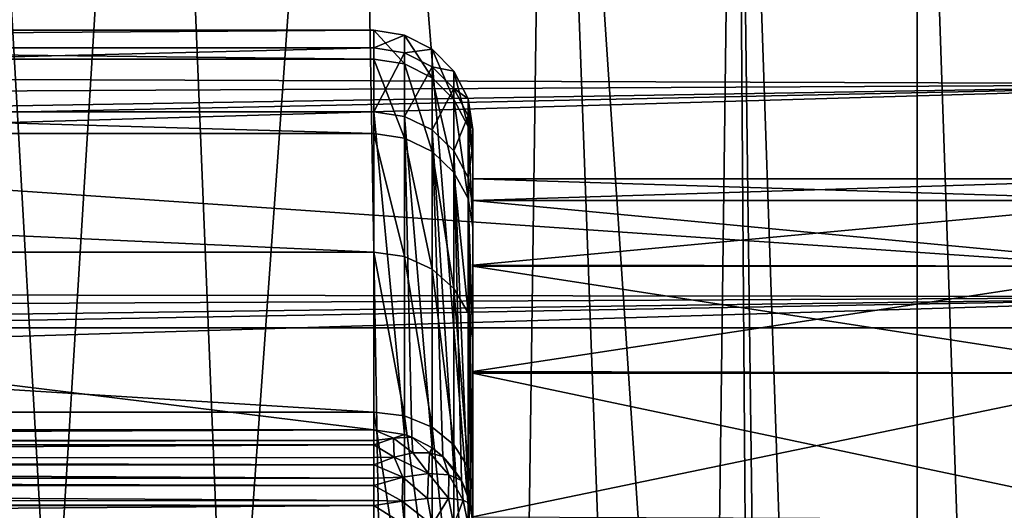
# Model space of a CAD drawing. Header units: millimetres. Extents: x -182 to 217, y -96 to 236.
# Tile 255 of 458: x 6.93 to 16.86, y 14.66 to 19.6. Entities that reach past the tile are written whole.
import ezdxf

# ---------------------------------------------------------------- set-up
doc = ezdxf.new("R2010")
doc.units = ezdxf.units.MM
doc.header["$LTSCALE"] = 52.148148
for name, color, linetype in [('1', 7, 'CONTINUOUS'), ('104', 7, 'CONTINUOUS'), ('113', 7, 'CONTINUOUS'), ('114', 7, 'CONTINUOUS'), ('115', 7, 'CONTINUOUS'), ('2', 7, 'CONTINUOUS'), ('226', 7, 'CONTINUOUS'), ('34', 7, 'CONTINUOUS'), ('550', 7, 'CONTINUOUS'), ('575', 7, 'CONTINUOUS'), ('576', 7, 'CONTINUOUS'), ('590', 7, 'CONTINUOUS'), ('595', 7, 'CONTINUOUS'), ('610', 7, 'CONTINUOUS')]:
    doc.layers.add(name, color=color, linetype=linetype)

msp = doc.modelspace()

# ---------------------------------------------------------------- linework, layer by layer
at = {"layer": '1', "color": 7, "linetype": 'CONTINUOUS', "true_color": 0xaaaaaa}
for points in [[(20, 13.821, -33.9316), (-170, 13.821, -33.9316), (20, 22.0273, -6.618), (20, 13.821, -33.9316)], [(20, 22.0273, -6.618), (-170, 13.821, -33.9316), (-170, 22.0273, -6.618), (20, 22.0273, -6.618)]]:
    msp.add_3dface(points, dxfattribs=at)
at = {"layer": '104', "color": 7, "linetype": 'CONTINUOUS', "true_color": 0xaaaaaa}
for points in [[(10.809, 19.4477, 0.3613), (10.809, 19.158, 3.3636), (10.5, 19.4966, 0.3622), (10.809, 19.4477, 0.3613)], [(10.5, 19.4966, 0.3622), (10.809, 19.158, 3.3636), (10.5, 19.2062, 3.372), (10.5, 19.4966, 0.3622)], [(10.5, 19.3182, -2.6563), (10.809, 19.4477, 0.3613), (10.5, 19.4966, 0.3622), (10.5, 19.3182, -2.6563)], [(10.809, 19.2697, -2.6496), (10.809, 19.4477, 0.3613), (10.5, 19.3182, -2.6563), (10.809, 19.2697, -2.6496)], [(10.809, 19.158, 3.3636), (10.809, 19.4477, 0.3613), (11.088, 19.0179, 3.339), (10.809, 19.158, 3.3636)], [(10.809, 19.4477, 0.3613), (10.809, 19.2697, -2.6496), (11.088, 19.3055, 0.3587), (10.809, 19.4477, 0.3613)], [(11.088, 19.0179, 3.339), (10.809, 19.4477, 0.3613), (11.088, 19.3055, 0.3587), (11.088, 19.0179, 3.339)], [(10.5, 18.6753, -5.611), (10.809, 19.2697, -2.6496), (10.5, 19.3182, -2.6563), (10.5, 18.6753, -5.611)], [(10.809, 18.6284, -5.5969), (10.809, 19.2697, -2.6496), (10.5, 18.6753, -5.611), (10.809, 18.6284, -5.5969)], [(11.088, 19.3055, 0.3587), (10.809, 19.2697, -2.6496), (11.088, 19.1288, -2.6303), (11.088, 19.3055, 0.3587)], [(10.809, 19.2697, -2.6496), (10.809, 18.6284, -5.5969), (11.088, 19.1288, -2.6303), (10.809, 19.2697, -2.6496)], [(11.088, 19.0179, 3.339), (11.088, 19.3055, 0.3587), (11.3094, 18.7997, 3.3007), (11.088, 19.0179, 3.339)], [(11.088, 19.3055, 0.3587), (11.088, 19.1288, -2.6303), (11.3094, 19.084, 0.3546), (11.088, 19.3055, 0.3587)], [(11.3094, 18.7997, 3.3007), (11.088, 19.3055, 0.3587), (11.3094, 19.084, 0.3546), (11.3094, 18.7997, 3.3007)], [(10.809, 19.158, 3.3636), (10.809, 18.4077, 6.285), (10.5, 19.2062, 3.372), (10.809, 19.158, 3.3636)], [(10.5, 19.2062, 3.372), (10.809, 18.4077, 6.285), (10.5, 18.454, 6.3008), (10.5, 19.2062, 3.372)], [(10.809, 18.4077, 6.285), (10.809, 19.158, 3.3636), (11.088, 18.2731, 6.239), (10.809, 18.4077, 6.285)], [(11.088, 18.2731, 6.239), (10.809, 19.158, 3.3636), (11.088, 19.0179, 3.339), (11.088, 18.2731, 6.239)], [(11.088, 19.1288, -2.6303), (10.809, 18.6284, -5.5969), (11.088, 18.4922, -5.5559), (11.088, 19.1288, -2.6303)], [(11.088, 19.1288, -2.6303), (11.088, 18.4922, -5.5559), (11.3094, 18.9094, -2.6001), (11.088, 19.1288, -2.6303)], [(11.3094, 19.084, 0.3546), (11.088, 19.1288, -2.6303), (11.3094, 18.9094, -2.6001), (11.3094, 19.084, 0.3546)], [(11.3094, 18.7997, 3.3007), (11.3094, 19.084, 0.3546), (11.4513, 18.5248, 3.2524), (11.3094, 18.7997, 3.3007)], [(11.3094, 19.084, 0.3546), (11.3094, 18.9094, -2.6001), (11.4513, 18.8049, 0.3494), (11.3094, 19.084, 0.3546)], [(11.4513, 18.5248, 3.2524), (11.3094, 19.084, 0.3546), (11.4513, 18.8049, 0.3494), (11.4513, 18.5248, 3.2524)], [(11.088, 18.2731, 6.239), (11.088, 19.0179, 3.339), (11.3094, 18.0634, 6.1674), (11.088, 18.2731, 6.239)], [(11.3094, 18.0634, 6.1674), (11.088, 19.0179, 3.339), (11.3094, 18.7997, 3.3007), (11.3094, 18.0634, 6.1674)], [(11.3094, 18.9094, -2.6001), (11.088, 18.4922, -5.5559), (11.3094, 18.28, -5.4922), (11.3094, 18.9094, -2.6001)], [(11.3094, 18.9094, -2.6001), (11.3094, 18.28, -5.4922), (11.4513, 18.6328, -2.5621), (11.3094, 18.9094, -2.6001)], [(11.4513, 18.8049, 0.3494), (11.3094, 18.9094, -2.6001), (11.4513, 18.6328, -2.5621), (11.4513, 18.8049, 0.3494)], [(11.3094, 18.0634, 6.1674), (11.3094, 18.7997, 3.3007), (11.4513, 17.7992, 6.0772), (11.3094, 18.0634, 6.1674)], [(11.4513, 17.7992, 6.0772), (11.3094, 18.7997, 3.3007), (11.4513, 18.5248, 3.2524), (11.4513, 17.7992, 6.0772)], [(11.5, 18.4969, 0.3408), (11.5, 18.2217, 3.1967), (11.4513, 18.8049, 0.3494), (11.5, 18.4969, 0.3408)], [(11.5, 18.4969, 0.3408), (11.4513, 18.8049, 0.3494), (11.4513, 18.6328, -2.5621), (11.5, 18.4969, 0.3408)], [(11.5, 18.2217, 3.1967), (11.4513, 18.5248, 3.2524), (11.4513, 18.8049, 0.3494), (11.5, 18.2217, 3.1967)], [(11.4513, 18.6328, -2.5621), (11.3094, 18.28, -5.4922), (11.4513, 18.0127, -5.4119), (11.4513, 18.6328, -2.5621)], [(11.5, 18.3271, -2.5231), (11.5, 18.4969, 0.3408), (11.4513, 18.6328, -2.5621), (11.5, 18.3271, -2.5231)], [(11.5, 18.3271, -2.5231), (11.4513, 18.6328, -2.5621), (11.4513, 18.0127, -5.4119), (11.5, 18.3271, -2.5231)], [(11.5, 18.2217, 3.1967), (11.5, 17.5084, 5.9756), (11.4513, 18.5248, 3.2524), (11.5, 18.2217, 3.1967)], [(11.5, 17.5084, 5.9756), (11.4513, 17.7992, 6.0772), (11.4513, 18.5248, 3.2524), (11.5, 17.5084, 5.9756)], [(10.809, 18.4077, 6.285), (10.809, 17.2147, 9.0552), (10.5, 18.454, 6.3008), (10.809, 18.4077, 6.285)], [(10.5, 18.454, 6.3008), (10.809, 17.2147, 9.0552), (10.5, 17.258, 9.078), (10.5, 18.454, 6.3008)], [(10.809, 17.2147, 9.0552), (10.809, 18.4077, 6.285), (11.088, 17.0889, 8.989), (10.809, 17.2147, 9.0552)], [(11.088, 17.0889, 8.989), (10.809, 18.4077, 6.285), (11.088, 18.2731, 6.239), (11.088, 17.0889, 8.989)], [(11.088, 17.0889, 8.989), (11.088, 18.2731, 6.239), (11.3094, 16.8928, 8.8859), (11.088, 17.0889, 8.989)], [(11.3094, 16.8928, 8.8859), (11.088, 18.2731, 6.239), (11.3094, 18.0634, 6.1674), (11.3094, 16.8928, 8.8859)], [(11.5, 17.7176, -5.3232), (11.5, 18.3271, -2.5231), (11.4513, 18.0127, -5.4119), (11.5, 17.7176, -5.3232)], [(11.3094, 16.8928, 8.8859), (11.3094, 18.0634, 6.1674), (11.4513, 16.6457, 8.7559), (11.3094, 16.8928, 8.8859)], [(11.4513, 16.6457, 8.7559), (11.3094, 18.0634, 6.1674), (11.4513, 17.7992, 6.0772), (11.4513, 16.6457, 8.7559)], [(11.5, 17.5084, 5.9756), (11.5, 16.3739, 8.6108), (11.4513, 17.7992, 6.0772), (11.5, 17.5084, 5.9756)], [(11.5, 16.3739, 8.6108), (11.4513, 16.6457, 8.7559), (11.4513, 17.7992, 6.0772), (11.5, 16.3739, 8.6108)], [(10.809, 17.2147, 9.0552), (10.809, 15.6078, 11.6077), (10.5, 17.258, 9.078), (10.809, 17.2147, 9.0552)], [(10.5, 17.258, 9.078), (10.809, 15.6078, 11.6077), (10.5, 15.6471, 11.6369), (10.5, 17.258, 9.078)], [(10.809, 15.6078, 11.6077), (10.809, 17.2147, 9.0552), (11.088, 15.4937, 11.5229), (10.809, 15.6078, 11.6077)], [(11.088, 15.4937, 11.5229), (10.809, 17.2147, 9.0552), (11.088, 17.0889, 8.989), (11.088, 15.4937, 11.5229)], [(11.088, 15.4937, 11.5229), (11.088, 17.0889, 8.989), (11.3094, 15.3159, 11.3906), (11.088, 15.4937, 11.5229)], [(11.3094, 15.3159, 11.3906), (11.088, 17.0889, 8.989), (11.3094, 16.8928, 8.8859), (11.3094, 15.3159, 11.3906)], [(11.3094, 15.3159, 11.3906), (11.3094, 16.8928, 8.8859), (11.4513, 15.0919, 11.224), (11.3094, 15.3159, 11.3906)], [(11.4513, 15.0919, 11.224), (11.3094, 16.8928, 8.8859), (11.4513, 16.6457, 8.7559), (11.4513, 15.0919, 11.224)], [(11.5, 16.3739, 8.6108), (11.5, 14.8457, 11.0388), (11.4513, 16.6457, 8.7559), (11.5, 16.3739, 8.6108)], [(11.5, 14.8457, 11.0388), (11.4513, 15.0919, 11.224), (11.4513, 16.6457, 8.7559), (11.5, 14.8457, 11.0388)], [(10.809, 15.6078, 11.6077), (10.809, 13.6256, 13.8811), (10.5, 15.6471, 11.6369), (10.809, 15.6078, 11.6077)], [(10.5, 15.6471, 11.6369), (10.809, 13.6256, 13.8811), (10.5, 13.6599, 13.9161), (10.5, 15.6471, 11.6369)], [(10.809, 13.6256, 13.8811), (10.809, 15.6078, 11.6077), (11.088, 13.526, 13.7796), (10.809, 13.6256, 13.8811)], [(11.088, 13.526, 13.7796), (10.809, 15.6078, 11.6077), (11.088, 15.4937, 11.5229), (11.088, 13.526, 13.7796)], [(11.088, 13.526, 13.7796), (11.088, 15.4937, 11.5229), (11.3094, 13.3708, 13.6215), (11.088, 13.526, 13.7796)], [(11.3094, 13.3708, 13.6215), (11.088, 15.4937, 11.5229), (11.3094, 15.3159, 11.3906), (11.3094, 13.3708, 13.6215)], [(11.3094, 13.3708, 13.6215), (11.3094, 15.3159, 11.3906), (11.4513, 13.1752, 13.4223), (11.3094, 13.3708, 13.6215)], [(11.4513, 13.1752, 13.4223), (11.3094, 15.3159, 11.3906), (11.4513, 15.0919, 11.224), (11.4513, 13.1752, 13.4223)], [(11.5, 14.8457, 11.0388), (11.5, 12.9604, 13.2015), (11.4513, 15.0919, 11.224), (11.5, 14.8457, 11.0388)], [(11.5, 12.9604, 13.2015), (11.4513, 13.1752, 13.4223), (11.4513, 15.0919, 11.224), (11.5, 12.9604, 13.2015)]]:
    msp.add_3dface(points, dxfattribs=at)
at = {"layer": '113', "color": 7, "linetype": 'CONTINUOUS', "true_color": 0xaaaaaa}
for points in [[(-15.5, 15.4675, -16.2877), (-15.5, 15.3583, -16.5292), (10.5, 15.4675, -16.2877), (-15.5, 15.4675, -16.2877)], [(10.5, 15.4675, -16.2877), (-15.5, 15.3583, -16.5292), (10.5, 15.3585, -16.5288), (10.5, 15.4675, -16.2877)], [(-15.5, 15.3583, -16.5292), (-15.5, 15.3168, -16.5905), (10.5, 15.3585, -16.5288), (-15.5, 15.3583, -16.5292)], [(10.5, 15.3585, -16.5288), (-15.5, 15.3168, -16.5905), (10.5, 15.3168, -16.5905), (10.5, 15.3585, -16.5288)], [(-15.5, 15.3168, -16.5905), (-15.5, 15.1862, -16.7366), (10.5, 15.3168, -16.5905), (-15.5, 15.3168, -16.5905)], [(10.5, 15.3168, -16.5905), (-15.5, 15.1862, -16.7366), (10.5, 15.187, -16.7358), (10.5, 15.3168, -16.5905)], [(10.5, 15.187, -16.7358), (-15.5, 15.1862, -16.7366), (10.5, 15.114, -16.7968), (10.5, 15.187, -16.7358)], [(-15.5, 15.1862, -16.7366), (-15.5, 15.1139, -16.7969), (10.5, 15.114, -16.7968), (-15.5, 15.1862, -16.7366)], [(10.5, 15.114, -16.7968), (-15.5, 15.1139, -16.7969), (10.5, 14.9804, -16.8824), (10.5, 15.114, -16.7968)], [(-15.5, 15.1139, -16.7969), (-15.5, 14.9793, -16.8829), (10.5, 14.9804, -16.8824), (-15.5, 15.1139, -16.7969)], [(10.5, 14.9804, -16.8824), (-15.5, 14.9793, -16.8829), (10.5, 14.9075, -16.9175), (10.5, 14.9804, -16.8824)], [(-15.5, 14.9793, -16.8829), (-15.5, 14.9074, -16.9175), (10.5, 14.9075, -16.9175), (-15.5, 14.9793, -16.8829)], [(10.5, 14.9075, -16.9175), (-15.5, 14.9074, -16.9175), (10.5, 14.7535, -16.9698), (10.5, 14.9075, -16.9175)], [(-15.5, 14.9074, -16.9175), (-15.5, 14.753, -16.97), (10.5, 14.7535, -16.9698), (-15.5, 14.9074, -16.9175)], [(10.5, 14.7535, -16.9698), (-15.5, 14.753, -16.97), (10.5, 14.7048, -16.9808), (10.5, 14.7535, -16.9698)], [(-15.5, 14.753, -16.97), (-15.5, 14.7048, -16.9808), (10.5, 14.7048, -16.9808), (-15.5, 14.753, -16.97)], [(-15.5, 14.5098, -17), (10.5, 14.5098, -17), (10.5, 14.7048, -16.9808), (-15.5, 14.5098, -17)], [(-15.5, 14.7048, -16.9808), (-15.5, 14.5098, -17), (10.5, 14.7048, -16.9808), (-15.5, 14.7048, -16.9808)]]:
    msp.add_3dface(points, dxfattribs=at)
at = {"layer": '114', "color": 7, "linetype": 'CONTINUOUS', "true_color": 0xaaaaaa}
for points in [[(10.5, 15.4675, -16.2877), (10.5, 15.3585, -16.5288), (10.701, 15.3833, -16.4434), (10.5, 15.4675, -16.2877)], [(10.8092, 15.4206, -16.2736), (10.5, 15.4675, -16.2877), (10.701, 15.3833, -16.4434), (10.8092, 15.4206, -16.2736)], [(10.8847, 15.3938, -16.2656), (10.8092, 15.4206, -16.2736), (10.701, 15.3833, -16.4434), (10.8847, 15.3938, -16.2656)], [(10.8847, 15.3938, -16.2656), (10.701, 15.3833, -16.4434), (10.8948, 15.2338, -16.5656), (10.8847, 15.3938, -16.2656)], [(11.088, 15.2844, -16.2327), (10.8847, 15.3938, -16.2656), (11.0617, 15.2343, -16.3994), (11.088, 15.2844, -16.2327)], [(11.0617, 15.2343, -16.3994), (10.8847, 15.3938, -16.2656), (10.8948, 15.2338, -16.5656), (11.0617, 15.2343, -16.3994)], [(10.5, 15.3585, -16.5288), (10.5, 15.3168, -16.5905), (10.701, 15.3833, -16.4434), (10.5, 15.3585, -16.5288)], [(10.701, 15.3833, -16.4434), (10.5, 15.3168, -16.5905), (10.706, 15.1931, -16.7004), (10.701, 15.3833, -16.4434)], [(10.5, 15.3168, -16.5905), (10.5, 15.187, -16.7358), (10.706, 15.1931, -16.7004), (10.5, 15.3168, -16.5905)], [(10.8948, 15.2338, -16.5656), (10.701, 15.3833, -16.4434), (10.706, 15.1931, -16.7004), (10.8948, 15.2338, -16.5656)], [(10.8948, 15.2338, -16.5656), (10.706, 15.1931, -16.7004), (11.0516, 15.0267, -16.6546), (10.8948, 15.2338, -16.5656)], [(11.0617, 15.2343, -16.3994), (10.8948, 15.2338, -16.5656), (11.0516, 15.0267, -16.6546), (11.0617, 15.2343, -16.3994)], [(11.2561, 15.0131, -16.4184), (11.0617, 15.2343, -16.3994), (11.0516, 15.0267, -16.6546), (11.2561, 15.0131, -16.4184)], [(11.1963, 15.1972, -16.2065), (11.088, 15.2844, -16.2327), (11.0617, 15.2343, -16.3994), (11.1963, 15.1972, -16.2065)], [(11.1963, 15.1972, -16.2065), (11.0617, 15.2343, -16.3994), (11.2561, 15.0131, -16.4184), (11.1963, 15.1972, -16.2065)], [(11.3093, 15.0724, -16.169), (11.1963, 15.1972, -16.2065), (11.3852, 14.9552, -16.1338), (11.3093, 15.0724, -16.169)], [(11.3852, 14.9552, -16.1338), (11.1963, 15.1972, -16.2065), (11.2561, 15.0131, -16.4184), (11.3852, 14.9552, -16.1338)], [(10.5, 15.187, -16.7358), (10.5, 15.114, -16.7968), (10.706, 15.1931, -16.7004), (10.5, 15.187, -16.7358)], [(10.706, 15.1931, -16.7004), (10.5, 15.114, -16.7968), (10.7932, 14.9898, -16.8269), (10.706, 15.1931, -16.7004)], [(10.5, 15.114, -16.7968), (10.5, 14.9804, -16.8824), (10.7932, 14.9898, -16.8269), (10.5, 15.114, -16.7968)], [(11.0516, 15.0267, -16.6546), (10.706, 15.1931, -16.7004), (10.7932, 14.9898, -16.8269), (11.0516, 15.0267, -16.6546)], [(11.0436, 14.7744, -16.7965), (11.0516, 15.0267, -16.6546), (10.7932, 14.9898, -16.8269), (11.0436, 14.7744, -16.7965)], [(11.0436, 14.7744, -16.7965), (11.2553, 14.7771, -16.5984), (11.0516, 15.0267, -16.6546), (11.0436, 14.7744, -16.7965)], [(11.2553, 14.7771, -16.5984), (11.2561, 15.0131, -16.4184), (11.0516, 15.0267, -16.6546), (11.2553, 14.7771, -16.5984)], [(11.2553, 14.7771, -16.5984), (11.4035, 14.7573, -16.35), (11.2561, 15.0131, -16.4184), (11.2553, 14.7771, -16.5984)], [(11.4035, 14.7573, -16.35), (11.3852, 14.9552, -16.1338), (11.2561, 15.0131, -16.4184), (11.4035, 14.7573, -16.35)], [(10.5, 14.9804, -16.8824), (10.5, 14.9075, -16.9175), (10.7932, 14.9898, -16.8269), (10.5, 14.9804, -16.8824)], [(10.5, 14.9075, -16.9175), (10.7863, 14.7495, -16.9277), (10.7932, 14.9898, -16.8269), (10.5, 14.9075, -16.9175)], [(10.5, 14.9075, -16.9175), (10.5, 14.7535, -16.9698), (10.7863, 14.7495, -16.9277), (10.5, 14.9075, -16.9175)], [(10.7863, 14.7495, -16.9277), (11.0436, 14.7744, -16.7965), (10.7932, 14.9898, -16.8269), (10.7863, 14.7495, -16.9277)], [(11.4035, 14.7573, -16.35), (11.4752, 14.7219, -16.0637), (11.3852, 14.9552, -16.1338), (11.4035, 14.7573, -16.35)], [(11.3852, 14.9552, -16.1338), (11.4752, 14.7219, -16.0637), (11.4512, 14.8052, -16.0888), (11.3852, 14.9552, -16.1338)], [(10.5, 14.7535, -16.9698), (10.5, 14.7048, -16.9808), (10.7863, 14.7495, -16.9277), (10.5, 14.7535, -16.9698)], [(10.5, 14.7048, -16.9808), (10.809, 14.5098, -16.9511), (10.7863, 14.7495, -16.9277), (10.5, 14.7048, -16.9808)], [(10.5, 14.5098, -17), (10.809, 14.5098, -16.9511), (10.5, 14.7048, -16.9808), (10.5, 14.5098, -17)], [(10.7863, 14.7495, -16.9277), (11.0878, 14.5098, -16.809), (11.0436, 14.7744, -16.7965), (10.7863, 14.7495, -16.9277)], [(10.809, 14.5098, -16.9511), (11.0878, 14.5098, -16.809), (10.7863, 14.7495, -16.9277), (10.809, 14.5098, -16.9511)], [(11.0436, 14.7744, -16.7965), (11.0878, 14.5098, -16.809), (11.2553, 14.7771, -16.5984), (11.0436, 14.7744, -16.7965)], [(11.0878, 14.5098, -16.809), (11.309, 14.5098, -16.5878), (11.2553, 14.7771, -16.5984), (11.0878, 14.5098, -16.809)], [(11.2553, 14.7771, -16.5984), (11.309, 14.5098, -16.5878), (11.4035, 14.7573, -16.35), (11.2553, 14.7771, -16.5984)], [(11.309, 14.5098, -16.5878), (11.4511, 14.5098, -16.309), (11.4035, 14.7573, -16.35), (11.309, 14.5098, -16.5878)], [(11.4035, 14.7573, -16.35), (11.4511, 14.5098, -16.309), (11.4752, 14.7219, -16.0637), (11.4035, 14.7573, -16.35)], [(11.4511, 14.5098, -16.309), (11.5, 14.5098, -16), (11.4752, 14.7219, -16.0637), (11.4511, 14.5098, -16.309)]]:
    msp.add_3dface(points, dxfattribs=at)
at = {"layer": '115', "color": 7, "linetype": 'CONTINUOUS', "true_color": 0xaaaaaa}
for points in [[(10.809, 18.6284, -5.5969), (10.5, 18.6753, -5.611), (10.8092, 15.4206, -16.2736), (10.809, 18.6284, -5.5969)], [(10.5, 18.6753, -5.611), (10.5, 15.4675, -16.2877), (10.8092, 15.4206, -16.2736), (10.5, 18.6753, -5.611)], [(11.088, 18.4922, -5.5559), (10.809, 18.6284, -5.5969), (11.088, 15.2844, -16.2327), (11.088, 18.4922, -5.5559)], [(10.809, 18.6284, -5.5969), (10.8092, 15.4206, -16.2736), (10.8847, 15.3938, -16.2656), (10.809, 18.6284, -5.5969)], [(10.809, 18.6284, -5.5969), (10.8847, 15.3938, -16.2656), (11.088, 15.2844, -16.2327), (10.809, 18.6284, -5.5969)], [(11.3094, 18.28, -5.4922), (11.088, 18.4922, -5.5559), (11.3093, 15.0724, -16.169), (11.3094, 18.28, -5.4922)], [(11.088, 18.4922, -5.5559), (11.088, 15.2844, -16.2327), (11.1963, 15.1972, -16.2065), (11.088, 18.4922, -5.5559)], [(11.088, 18.4922, -5.5559), (11.1963, 15.1972, -16.2065), (11.3093, 15.0724, -16.169), (11.088, 18.4922, -5.5559)], [(11.3094, 18.28, -5.4922), (11.3093, 15.0724, -16.169), (11.3852, 14.9552, -16.1338), (11.3094, 18.28, -5.4922)], [(11.4513, 18.0127, -5.4119), (11.3094, 18.28, -5.4922), (11.4512, 14.8052, -16.0888), (11.4513, 18.0127, -5.4119)], [(11.3094, 18.28, -5.4922), (11.3852, 14.9552, -16.1338), (11.4512, 14.8052, -16.0888), (11.3094, 18.28, -5.4922)], [(11.4752, 14.7219, -16.0637), (11.4513, 18.0127, -5.4119), (11.4512, 14.8052, -16.0888), (11.4752, 14.7219, -16.0637)], [(11.5, 14.5098, -16), (11.5, 17.7176, -5.3232), (11.4513, 18.0127, -5.4119), (11.5, 14.5098, -16)], [(11.5, 14.5098, -16), (11.4513, 18.0127, -5.4119), (11.4752, 14.7219, -16.0637), (11.5, 14.5098, -16)]]:
    msp.add_3dface(points, dxfattribs=at)
at = {"layer": '2', "color": 7, "linetype": 'CONTINUOUS', "true_color": 0xaaaaaa}
for points in [[(-53.1818, 19.2107, 12.647), (20, 20.6782, 10.0704), (-54.452, 19.8809, 11.565), (-53.1818, 19.2107, 12.647)], [(20, 18.954, 13.0287), (20, 20.6782, 10.0704), (-53.1818, 19.2107, 12.647), (20, 18.954, 13.0287)], [(-52.1216, 18.5813, 13.555), (20, 18.954, 13.0287), (-53.1818, 19.2107, 12.647), (-52.1216, 18.5813, 13.555)], [(-50.9511, 17.7736, 14.5979), (20, 18.954, 13.0287), (-52.1216, 18.5813, 13.555), (-50.9511, 17.7736, 14.5979)], [(-50.5297, 17.4412, 14.9935), (20, 18.954, 13.0287), (-50.9511, 17.7736, 14.5979), (-50.5297, 17.4412, 14.9935)], [(-49.92, 16.9037, 15.597), (20, 18.954, 13.0287), (-50.5297, 17.4412, 14.9935), (-49.92, 16.9037, 15.597)], [(20, 16.8097, 15.6982), (20, 18.954, 13.0287), (-49.92, 16.9037, 15.597), (20, 16.8097, 15.6982)], [(-49.4761, 16.4548, 16.0698), (20, 16.8097, 15.6982), (-49.92, 16.9037, 15.597), (-49.4761, 16.4548, 16.0698)], [(-49.002, 15.8951, 16.6236), (20, 16.8097, 15.6982), (-49.4761, 16.4548, 16.0698), (-49.002, 15.8951, 16.6236)], [(-48.7599, 15.5615, 16.9363), (20, 16.8097, 15.6982), (-49.002, 15.8951, 16.6236), (-48.7599, 15.5615, 16.9363)], [(-48.2828, 14.7325, 17.6622), (20, 16.8097, 15.6982), (-48.7599, 15.5615, 16.9363), (-48.2828, 14.7325, 17.6622)], [(20, 14.2927, 18.0199), (20, 16.8097, 15.6982), (-48.2828, 14.7325, 17.6622), (20, 14.2927, 18.0199)], [(-48.0075, 14.0044, 18.2449), (20, 14.2927, 18.0199), (-48.2828, 14.7325, 17.6622), (-48.0075, 14.0044, 18.2449)]]:
    msp.add_3dface(points, dxfattribs=at)
at = {"layer": '226', "color": 7, "linetype": 'CONTINUOUS', "true_color": 0xaaaaaa}
for points in [[(11.5, 18), (11.5, 17.7802, -2.8041), (18.5, 18), (11.5, 18)], [(18.5, 18), (11.5, 17.7802, -2.8041), (18.5, 17.7784, -2.8158), (18.5, 18)], [(11.5, 17.7802, -2.8041), (11.5, 17.1264, -5.5395), (18.5, 17.7784, -2.8158), (11.5, 17.7802, -2.8041)], [(18.5, 17.7784, -2.8158), (11.5, 17.1264, -5.5395), (18.5, 17.119, -5.5622), (18.5, 17.7784, -2.8158)], [(11.5, 17.1264, -5.5395), (11.5, 16.0544, -8.1399), (18.5, 17.119, -5.5622), (11.5, 17.1264, -5.5395)], [(18.5, 17.119, -5.5622), (11.5, 16.0544, -8.1399), (18.5, 16.0381, -8.1719), (18.5, 17.119, -5.5622)], [(11.5, 16.0544, -8.1399), (11.5, 14.5903, -10.5415), (18.5, 16.0381, -8.1719), (11.5, 16.0544, -8.1399)], [(18.5, 16.0381, -8.1719), (11.5, 14.5903, -10.5415), (18.5, 14.5623, -10.5801), (18.5, 16.0381, -8.1719)]]:
    msp.add_3dface(points, dxfattribs=at)
at = {"layer": '34', "color": 7, "linetype": 'CONTINUOUS', "true_color": 0xaaaaaa}
for points in [[(11.5, 18.4969, 0.3408), (11.5, 18.3271, -2.5231), (11.5, 18.2217, 3.1967), (11.5, 18.4969, 0.3408)], [(11.5, 18.3271, -2.5231), (11.5, 17.7176, -5.3232), (11.5, 18.2217, 3.1967), (11.5, 18.3271, -2.5231)], [(11.5, 18), (11.5, 17.7784, 2.8158), (11.5, 18.2217, 3.1967), (11.5, 18)], [(11.5, 18.2217, 3.1967), (11.5, 17.7784, 2.8158), (11.5, 17.5084, 5.9756), (11.5, 18.2217, 3.1967)], [(11.5, 17.7176, -5.3232), (11.5, 18), (11.5, 18.2217, 3.1967), (11.5, 17.7176, -5.3232)], [(11.5, 17.7802, -2.8041), (11.5, 18), (11.5, 17.7176, -5.3232), (11.5, 17.7802, -2.8041)], [(11.5, 17.1264, -5.5395), (11.5, 17.7802, -2.8041), (11.5, 17.7176, -5.3232), (11.5, 17.1264, -5.5395)], [(11.5, 17.7784, 2.8158), (11.5, 17.119, 5.5622), (11.5, 17.5084, 5.9756), (11.5, 17.7784, 2.8158)], [(11.5, 14.5098, -16), (11.5, 17.1264, -5.5395), (11.5, 17.7176, -5.3232), (11.5, 14.5098, -16)], [(11.5, 17.5084, 5.9756), (11.5, 17.119, 5.5622), (11.5, 16.3739, 8.6108), (11.5, 17.5084, 5.9756)], [(11.5, 16.0544, -8.1399), (11.5, 17.1264, -5.5395), (11.5, 14.5098, -16), (11.5, 16.0544, -8.1399)], [(11.5, 17.119, 5.5622), (11.5, 16.0381, 8.1719), (11.5, 16.3739, 8.6108), (11.5, 17.119, 5.5622)], [(11.5, 16.3739, 8.6108), (11.5, 16.0381, 8.1719), (11.5, 14.8457, 11.0388), (11.5, 16.3739, 8.6108)], [(11.5, 14.5903, -10.5415), (11.5, 16.0544, -8.1399), (11.5, 14.5098, -16), (11.5, 14.5903, -10.5415)], [(11.5, 16.0381, 8.1719), (11.5, 14.5623, 10.5801), (11.5, 14.8457, 11.0388), (11.5, 16.0381, 8.1719)], [(11.5, 14.8457, 11.0388), (11.5, 14.5623, 10.5801), (11.5, 12.9604, 13.2015), (11.5, 14.8457, 11.0388)]]:
    msp.add_3dface(points, dxfattribs=at)
at = {"layer": '550', "color": 7, "linetype": 'CONTINUOUS', "true_color": 0xaaaaaa}
for points in [[(11.9934, 9.8188, -48.9226), (10.799, 10.5083, -49.1721), (2.5066, 15.296, -48.9226), (11.9934, 9.8188, -48.9226)], [(11.9934, 9.8188, -36.0774), (11.9934, 9.8188, -48.9226), (2.5066, 15.296, -36.0774), (11.9934, 9.8188, -36.0774)], [(2.5066, 15.296, -36.0774), (11.9934, 9.8188, -48.9226), (2.5066, 15.296, -48.9226), (2.5066, 15.296, -36.0774)], [(2.5066, 15.296, -48.9226), (10.799, 10.5083, -49.1721), (3.6998, 14.6071, -49.1719), (2.5066, 15.296, -48.9226)], [(3.701, 14.6064, -35.8279), (11.9934, 9.8188, -36.0774), (2.5066, 15.296, -36.0774), (3.701, 14.6064, -35.8279)]]:
    msp.add_3dface(points, dxfattribs=at)
at = {"layer": '575', "color": 7, "linetype": 'CONTINUOUS', "true_color": 0xaaaaaa}
for points in [[(7.25, 12.5574, -49.5), (6.2582, 30.1064, -49.5), (5.2974, 13.4977, -49.5), (7.25, 12.5574, -49.5)], [(6.2582, 30.1064, -49.5), (7.25, 12.5574, -49.5), (8.2988, 29.609, -49.5), (6.2582, 30.1064, -49.5)], [(7.25, 12.5574, -49.5), (9.0406, 11.3366, -49.5), (8.2988, 29.609, -49.5), (7.25, 12.5574, -49.5)], [(8.2988, 29.609, -49.5), (9.0406, 11.3366, -49.5), (10.3006, 28.9734, -49.5), (8.2988, 29.609, -49.5)], [(9.0406, 11.3366, -49.5), (10.6293, 9.8625, -49.5), (10.3006, 28.9734, -49.5), (9.0406, 11.3366, -49.5)], [(10.6293, 9.8625, -49.5), (11.9804, 8.1682, -49.5), (10.3006, 28.9734, -49.5), (10.6293, 9.8625, -49.5)], [(10.3006, 28.9734, -49.5), (11.9804, 8.1682, -49.5), (12.2544, 28.2027, -49.5), (10.3006, 28.9734, -49.5)], [(11.9804, 8.1682, -49.5), (13.0641, 6.2913, -49.5), (12.2544, 28.2027, -49.5), (11.9804, 8.1682, -49.5)], [(13.0641, 6.2913, -49.5), (13.8558, 4.274, -49.5), (12.2544, 28.2027, -49.5), (13.0641, 6.2913, -49.5)], [(12.2544, 28.2027, -49.5), (13.8558, 4.274, -49.5), (14.1511, 27.3004, -49.5), (12.2544, 28.2027, -49.5)], [(13.8558, 4.274, -49.5), (14.338, 2.1611, -49.5), (14.1511, 27.3004, -49.5), (13.8558, 4.274, -49.5)], [(14.338, 2.1611, -49.5), (14.5, 0, -49.5), (14.1511, 27.3004, -49.5), (14.338, 2.1611, -49.5)], [(14.5, 0, -49.5), (15.9817, -26.2707, -49.5), (14.1511, 27.3004, -49.5), (14.5, 0, -49.5)], [(14.1511, 27.3004, -49.5), (15.9817, -26.2707, -49.5), (15.9817, 26.2707, -49.5), (14.1511, 27.3004, -49.5)], [(15.9817, -26.2707, -49.5), (17.7378, -25.1184, -49.5), (15.9817, 26.2707, -49.5), (15.9817, -26.2707, -49.5)], [(15.9817, 26.2707, -49.5), (17.7378, -25.1184, -49.5), (17.7378, 25.1184, -49.5), (15.9817, 26.2707, -49.5)]]:
    msp.add_3dface(points, dxfattribs=at)
at = {"layer": '576', "color": 7, "linetype": 'CONTINUOUS', "true_color": 0xaaaaaa}
for points in [[(-24.6288, 20.037, -69.5), (27.1278, 16.4968, -69.5), (-27.1278, 16.4968, -69.5), (-24.6288, 20.037, -69.5)], [(24.6288, 20.037, -69.5), (27.1278, 16.4968, -69.5), (-24.6288, 20.037, -69.5), (24.6288, 20.037, -69.5)], [(-27.1278, 16.4968, -69.5), (29.1215, 12.6491, -69.5), (-29.1215, 12.6491, -69.5), (-27.1278, 16.4968, -69.5)], [(27.1278, 16.4968, -69.5), (29.1215, 12.6491, -69.5), (-27.1278, 16.4968, -69.5), (27.1278, 16.4968, -69.5)]]:
    msp.add_3dface(points, dxfattribs=at)
at = {"layer": '590', "color": 7, "linetype": 'CONTINUOUS', "true_color": 0xaaaaaa}
for points in [[(10.5, 18.6753, -5.611), (-15.5, 18.6753, -5.611), (10.5, 15.4675, -16.2877), (10.5, 18.6753, -5.611)], [(-15.5, 18.6753, -5.611), (-15.5, 15.4675, -16.2877), (10.5, 15.4675, -16.2877), (-15.5, 18.6753, -5.611)]]:
    msp.add_3dface(points, dxfattribs=at)
at = {"layer": '595', "color": 7, "linetype": 'CONTINUOUS', "true_color": 0xaaaaaa}
for points in [[(10.5, 19.3182, -2.6563), (10.5, 19.4966, 0.3622), (-15.5, 19.3182, -2.6563), (10.5, 19.3182, -2.6563)], [(10.5, 19.4966, 0.3622), (10.5, 19.2062, 3.372), (-15.5, 19.4966, 0.3622), (10.5, 19.4966, 0.3622)], [(10.5, 19.4966, 0.3622), (-15.5, 19.4966, 0.3622), (-15.5, 19.3182, -2.6563), (10.5, 19.4966, 0.3622)], [(10.5, 19.2062, 3.372), (-15.5, 19.2062, 3.372), (-15.5, 19.4966, 0.3622), (10.5, 19.2062, 3.372)], [(10.5, 18.6753, -5.611), (10.5, 19.3182, -2.6563), (-15.5, 18.6753, -5.611), (10.5, 18.6753, -5.611)], [(-15.5, 18.6753, -5.611), (10.5, 19.3182, -2.6563), (-15.5, 19.3182, -2.6563), (-15.5, 18.6753, -5.611)], [(10.5, 19.2062, 3.372), (10.5, 18.454, 6.3008), (-15.5, 19.2062, 3.372), (10.5, 19.2062, 3.372)], [(10.5, 18.454, 6.3008), (-15.5, 18.454, 6.3008), (-15.5, 19.2062, 3.372), (10.5, 18.454, 6.3008)], [(10.5, 18.454, 6.3008), (10.5, 17.258, 9.078), (-15.5, 18.454, 6.3008), (10.5, 18.454, 6.3008)], [(10.5, 17.258, 9.078), (-15.5, 17.258, 9.078), (-15.5, 18.454, 6.3008), (10.5, 17.258, 9.078)], [(10.5, 17.258, 9.078), (10.5, 15.6471, 11.6369), (-15.5, 17.258, 9.078), (10.5, 17.258, 9.078)], [(10.5, 15.6471, 11.6369), (-15.5, 15.6471, 11.6369), (-15.5, 17.258, 9.078), (10.5, 15.6471, 11.6369)], [(10.5, 15.6471, 11.6369), (10.5, 13.6599, 13.9161), (-15.5, 15.6471, 11.6369), (10.5, 15.6471, 11.6369)], [(10.5, 13.6599, 13.9161), (-15.5, 13.6599, 13.9161), (-15.5, 15.6471, 11.6369), (10.5, 13.6599, 13.9161)]]:
    msp.add_3dface(points, dxfattribs=at)
at = {"layer": '610', "color": 7, "linetype": 'CONTINUOUS', "true_color": 0xaaaaaa}
for points in [[(11.5, 17.7784, 2.8158), (11.5, 18), (18.5, 17.7784, 2.8158), (11.5, 17.7784, 2.8158)], [(11.5, 18), (18.5, 18), (18.5, 17.7784, 2.8158), (11.5, 18)], [(11.5, 17.119, 5.5622), (11.5, 17.7784, 2.8158), (18.5, 17.119, 5.5622), (11.5, 17.119, 5.5622)], [(11.5, 17.7784, 2.8158), (18.5, 17.7784, 2.8158), (18.5, 17.119, 5.5622), (11.5, 17.7784, 2.8158)], [(11.5, 16.0381, 8.1719), (11.5, 17.119, 5.5622), (18.5, 16.0381, 8.1719), (11.5, 16.0381, 8.1719)], [(11.5, 17.119, 5.5622), (18.5, 17.119, 5.5622), (18.5, 16.0381, 8.1719), (11.5, 17.119, 5.5622)], [(11.5, 14.5623, 10.5801), (11.5, 16.0381, 8.1719), (18.5, 14.5623, 10.5801), (11.5, 14.5623, 10.5801)], [(11.5, 16.0381, 8.1719), (18.5, 16.0381, 8.1719), (18.5, 14.5623, 10.5801), (11.5, 16.0381, 8.1719)]]:
    msp.add_3dface(points, dxfattribs=at)

doc.saveas('drawing.dxf')
